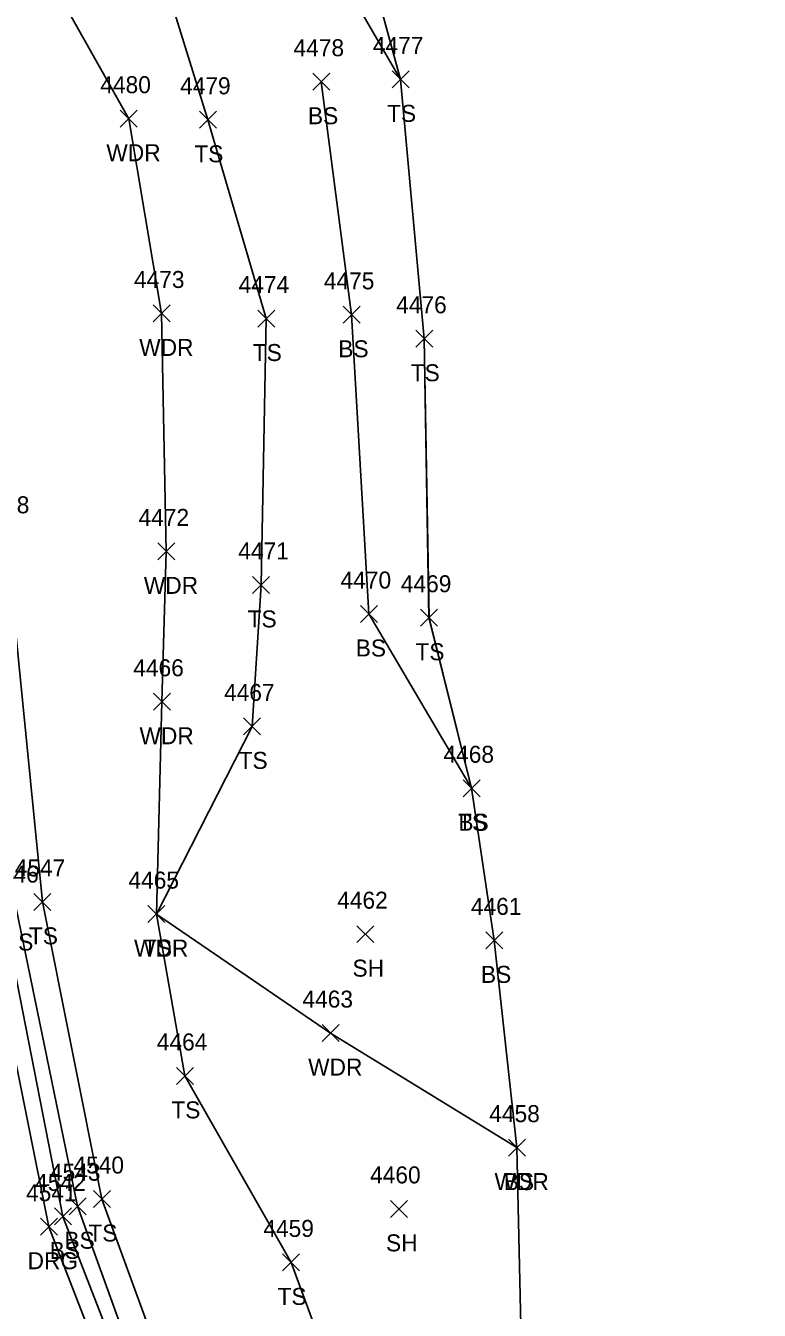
# Model space of a CAD drawing. Extents: x 1439173 to 1457902, y 641926 to 659889.
# Drawn here: x 1445784.2 to 1445870.5, y 656130.9 to 656282.1 of the extents above; entities that cross this region are included whole.
import ezdxf

# ---------------------------------------------------------------- set-up
doc = ezdxf.new("R2010")
doc.units = 0
for name, color, linetype in [('L_A', 7, 'Continuous'), ('L_I', 7, 'Continuous'), ('L_TIC', 7, 'Continuous'), ('LAWA', 7, 'Continuous'), ('LELB', 7, 'Continuous'), ('LSOGP', 7, 'Continuous'), ('R_A', 7, 'Continuous'), ('R_I', 7, 'Continuous'), ('R_TIC', 7, 'Continuous'), ('RDG', 7, 'Continuous')]:
    doc.layers.add(name, color=color, linetype=linetype)

msp = doc.modelspace()

# ---------------------------------------------------------------- linework, layer by layer
at = {"layer": 'L_TIC'}
for points in [[(1445817.96, 656274.53), (1445819.96, 656276.53)], [(1445819.96, 656274.53), (1445817.96, 656276.53)], [(1445827.3, 656274.81), (1445829.3, 656276.81)], [(1445829.3, 656274.81), (1445827.3, 656276.81)], [(1445795.3, 656270.18), (1445797.3, 656272.18)], [(1445797.3, 656270.18), (1445795.3, 656272.18)], [(1445804.62, 656270.05), (1445806.62, 656272.05)], [(1445806.62, 656270.05), (1445804.62, 656272.05)], [(1445799.18, 656247.26), (1445801.18, 656249.26)], [(1445801.18, 656247.26), (1445799.18, 656249.26)], [(1445811.5, 656246.66), (1445813.5, 656248.66)], [(1445813.5, 656246.66), (1445811.5, 656248.66)], [(1445821.53, 656247.1), (1445823.53, 656249.1)], [(1445823.53, 656247.1), (1445821.53, 656249.1)], [(1445830.09, 656244.28), (1445832.09, 656246.28)], [(1445832.09, 656244.28), (1445830.09, 656246.28)], [(1445799.72, 656219.26), (1445801.72, 656221.26)], [(1445801.72, 656219.26), (1445799.72, 656221.26)], [(1445810.89, 656215.31), (1445812.89, 656217.31)], [(1445812.89, 656215.31), (1445810.89, 656217.31)], [(1445823.58, 656211.89), (1445825.58, 656213.89)], [(1445825.58, 656211.89), (1445823.58, 656213.89)], [(1445830.64, 656211.45), (1445832.64, 656213.45)], [(1445832.64, 656211.45), (1445830.64, 656213.45)], [(1445799.21, 656201.56), (1445801.21, 656203.56)], [(1445801.21, 656201.56), (1445799.21, 656203.56)], [(1445809.83, 656198.66), (1445811.83, 656200.66)], [(1445811.83, 656198.66), (1445809.83, 656200.66)], [(1445835.66, 656191.38), (1445837.66, 656193.38)], [(1445837.66, 656191.38), (1445835.66, 656193.38)], [(1445835.66, 656191.38), (1445837.66, 656193.38)], [(1445837.66, 656191.38), (1445835.66, 656193.38)], [(1445785.15, 656178.01), (1445787.15, 656180.01)], [(1445787.15, 656178.01), (1445785.15, 656180.01)], [(1445798.57, 656176.57), (1445800.57, 656178.57)], [(1445800.57, 656176.57), (1445798.57, 656178.57)], [(1445798.57, 656176.57), (1445800.57, 656178.57)], [(1445800.57, 656176.57), (1445798.57, 656178.57)], [(1445823.15, 656174.21), (1445825.15, 656176.21)], [(1445825.15, 656174.21), (1445823.15, 656176.21)], [(1445838.32, 656173.48), (1445840.32, 656175.48)], [(1445840.32, 656173.48), (1445838.32, 656175.48)], [(1445819.06, 656162.57), (1445821.06, 656164.57)], [(1445821.06, 656162.57), (1445819.06, 656164.57)], [(1445801.92, 656157.53), (1445803.92, 656159.53)], [(1445803.92, 656157.53), (1445801.92, 656159.53)], [(1445841, 656149.09), (1445843, 656151.09)], [(1445843, 656149.09), (1445841, 656151.09)], [(1445841, 656149.09), (1445843, 656151.09)], [(1445843, 656149.09), (1445841, 656151.09)], [(1445789.29, 656142.19), (1445791.29, 656144.19)], [(1445791.29, 656142.19), (1445789.29, 656144.19)], [(1445792.15, 656143.04), (1445794.15, 656145.04)], [(1445794.15, 656143.04), (1445792.15, 656145.04)], [(1445787.55, 656141), (1445789.55, 656143)], [(1445789.55, 656141), (1445787.55, 656143)], [(1445827.1, 656141.88), (1445829.1, 656143.88)], [(1445829.1, 656141.88), (1445827.1, 656143.88)], [(1445814.41, 656135.58), (1445816.41, 656137.58)], [(1445816.41, 656135.58), (1445814.41, 656137.58)]]:
    msp.add_lwpolyline(points, dxfattribs=at)
at = {"layer": 'LAWA'}
msp.add_lwpolyline([(1445842.78, 656115.19), (1445842, 656150.09), (1445820.06, 656163.57), (1445799.57, 656177.57), (1445800.21, 656202.56), (1445800.72, 656220.26), (1445800.18, 656248.26), (1445796.3, 656271.18), (1445785.85, 656289.81)], dxfattribs=at)
at = {"layer": 'LELB'}
for points in [[(1445838.55, 656084.74), (1445827.86, 656085.1), (1445816.21, 656097.29), (1445801.79, 656120.4), (1445793.15, 656144.04), (1445786.15, 656179.01), (1445781.92, 656221.74), (1445771.62, 656251.73), (1445760.08, 656273.15), (1445732.41, 656287.49), (1445718.57, 656294.65), (1445711.18, 656305.42), (1445708.44, 656339), (1445707.57, 656372.62), (1445708.84, 656399.99), (1445710.23, 656430.87), (1445722.83, 656469.46), (1445730.07, 656506.75), (1445735.67, 656542.12), (1445737.07, 656588.52), (1445728.26, 656628.64), (1445736.93, 656666.79), (1445737.31, 656701.87), (1445745.51, 656736.64)], [(1445838.55, 656084.74), (1445827, 656105.12), (1445815.41, 656136.58), (1445802.92, 656158.53), (1445799.57, 656177.57), (1445810.83, 656199.66), (1445811.89, 656216.31), (1445812.5, 656247.66), (1445805.62, 656271.05), (1445798.92, 656292.71), (1445806.85, 656291.22), (1445793.83, 656315.69), (1445787.03, 656341.74), (1445779.68, 656370.74), (1445780.3, 656402.21), (1445785.28, 656433.32), (1445787.71, 656460.21), (1445788.09, 656489.61), (1445787.16, 656538.13), (1445791.27, 656579.26), (1445788, 656622.8), (1445792.35, 656657.94), (1445785.27, 656693.3), (1445808.46, 656731.72)], [(1445836.66, 656192.38), (1445831.64, 656212.45), (1445831.09, 656245.28), (1445828.3, 656275.81), (1445817.53, 656294.36), (1445817.34, 656315.99), (1445821.54, 656346.45), (1445806.62, 656375.48), (1445814.95, 656403.36), (1445830.66, 656431.96), (1445833.67, 656457.64), (1445832.4, 656490.91), (1445826.88, 656529.89), (1445830.8, 656571.7), (1445850.08, 656605.41), (1445852.74, 656646.5), (1445857.22, 656676.91), (1445870.52, 656719.54)], [(1445850.35, 656077.94), (1445824.74, 656082.29), (1445810.93, 656094.75), (1445797.57, 656118.76), (1445788.55, 656142), (1445781.47, 656178.12), (1445775.67, 656221.73), (1445766.76, 656249.19), (1445755.51, 656269.06), (1445732.44, 656280.92), (1445716.29, 656287.99), (1445707.88, 656297.43), (1445706.99, 656299.73), (1445705.56, 656299.79), (1445704.55, 656340.31), (1445701.58, 656371.4), (1445702.57, 656397.81), (1445704.16, 656397.74)], [(1445850.03, 656079.84), (1445825.91, 656083.86), (1445813.14, 656095.58), (1445798.87, 656119.41), (1445790.29, 656143.19), (1445783.07, 656178.28), (1445777.95, 656221.74), (1445768.93, 656250.08), (1445757.72, 656271.83), (1445732.65, 656283.22), (1445716.57, 656290.59), (1445709.52, 656298.34), (1445707.61, 656300.68), (1445705.35, 656339.06), (1445703.63, 656371.76), (1445704.16, 656397.74)], [(1445842, 656150.09), (1445839.32, 656174.48), (1445836.66, 656192.38), (1445824.58, 656212.89), (1445822.53, 656248.1), (1445818.96, 656275.53)]]:
    msp.add_lwpolyline(points, dxfattribs=at)
at = {"layer": 'LSOGP'}
msp.add_lwpolyline([(1445817.34, 656316), (1445828.3, 656275.81), (1445831.09, 656245.28), (1445831.65, 656212.45), (1445836.66, 656192.38), (1445839.32, 656174.48), (1445842, 656150.1), (1445842.78, 656115.19), (1445851.35, 656084.6), (1445850.03, 656079.84), (1445850.35, 656077.95), (1445851.47, 656075.62), (1445849.22, 656068.04), (1445855.55, 656060.8), (1445841.36, 656044.63), (1445846.4, 656021.07), (1445849.55, 655997.08), (1445834.48, 655966.12)], dxfattribs=at)
at = {"layer": 'R_TIC'}
for points in [[(1445785.92, 656139.78), (1445787.92, 656141.78)], [(1445787.92, 656139.78), (1445785.92, 656141.78)]]:
    msp.add_lwpolyline(points, dxfattribs=at)
at = {"layer": 'RDG'}
msp.add_lwpolyline([(1445851.47, 656075.61), (1445824.05, 656081.04), (1445809.76, 656093.56), (1445795.65, 656118.22), (1445786.92, 656140.78), (1445779.4, 656177.91), (1445773.41, 656221.57), (1445764.51, 656247.9), (1445753.89, 656267.62), (1445732.11, 656279.23), (1445715.46, 656285.02), (1445703.53, 656296.34), (1445699.96, 656300.12)], dxfattribs=at)

# ---------------------------------------------------------------- texts
at = {"layer": 'L_A'}
for s, p in [('TS', (1445826.71, 656270.81)), ('BS', (1445817.4, 656270.53)), ('WDR', (1445793.67, 656266.18)), ('TS', (1445804.03, 656266.05)), ('WDR', (1445797.54, 656243.26)), ('TS', (1445810.91, 656242.66)), ('BS', (1445820.97, 656243.1)), ('TS', (1445829.5, 656240.28)), ('WDR', (1445798.08, 656215.26)), ('TS', (1445810.3, 656211.31)), ('BS', (1445823.02, 656207.89)), ('TS', (1445830.05, 656207.45)), ('WDR', (1445797.57, 656197.56)), ('TS', (1445809.24, 656194.66)), ('TS', (1445835.07, 656187.38)), ('BS', (1445835.1, 656187.38)), ('TS', (1445784.56, 656174.01)), ('BS', (1445781.51, 656173.28)), ('WDR', (1445796.93, 656172.57)), ('TS', (1445797.98, 656172.57)), ('SH', (1445822.64, 656170.21)), ('BS', (1445837.76, 656169.48)), ('WDR', (1445817.42, 656158.57)), ('TS', (1445801.32, 656153.53)), ('WDR', (1445839.36, 656145.09)), ('BS', (1445840.44, 656145.09)), ('TS', (1445791.56, 656139.04)), ('BS', (1445788.73, 656138.19)), ('SH', (1445826.59, 656137.88)), ('BS', (1445787, 656137)), ('TS', (1445813.82, 656131.58))]:
    msp.add_text(s, height=2, dxfattribs=at).set_placement(p)
at = {"layer": 'L_I'}
for s, p in [('4478', (1445815.7, 656278.53)), ('4477', (1445825.04, 656278.81)), ('4480', (1445792.96, 656274.18)), ('4479', (1445802.35, 656274.05)), ('4473', (1445796.92, 656251.26)), ('4475', (1445819.27, 656251.1)), ('4474', (1445809.24, 656250.66)), ('4476', (1445827.78, 656248.28)), ('4548', (1445778.66, 656224.74)), ('4472', (1445797.46, 656223.26)), ('4471', (1445809.2, 656219.31)), ('4470', (1445821.24, 656215.89)), ('4469', (1445828.33, 656215.45)), ('4466', (1445796.84, 656205.56)), ('4467', (1445807.52, 656202.66)), ('4468', (1445833.35, 656195.38)), ('4468', (1445833.35, 656195.38)), ('4547', (1445782.89, 656182.01)), ('4546', (1445779.76, 656181.28)), ('4465', (1445796.27, 656180.57)), ('4465', (1445796.27, 656180.57)), ('4462', (1445820.84, 656178.21)), ('4461', (1445836.58, 656177.48)), ('4463', (1445816.75, 656166.57)), ('4464', (1445799.61, 656161.53)), ('4458', (1445838.74, 656153.09)), ('4458', (1445838.74, 656153.09)), ('4540', (1445789.8, 656147.04)), ('4543', (1445787.03, 656146.19)), ('4460', (1445824.71, 656145.88)), ('4542', (1445785.29, 656145)), ('4459', (1445812.15, 656139.58))]:
    msp.add_text(s, height=2, dxfattribs=at).set_placement(p)
at = {"layer": 'R_A'}
msp.add_text('DRG', height=2, dxfattribs=at).set_placement((1445784.4, 656135.78))
at = {"layer": 'R_I'}
msp.add_text('4541', height=2, dxfattribs=at).set_placement((1445784.22, 656143.78))

doc.saveas('drawing.dxf')
